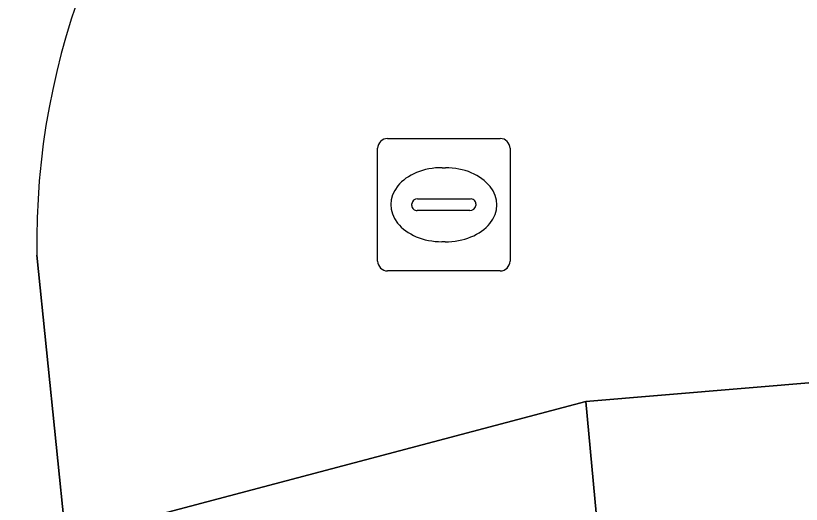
# Model space of a CAD drawing. Extents: x 159960 to 160866, y 382700 to 383354.
# Drawn here: x 160072.16 to 160078.1, y 383281.32 to 383285.01 of the extents above; entities that cross this region are included whole.
import ezdxf

# ---------------------------------------------------------------- set-up
doc = ezdxf.new("R2010")
doc.units = 0
for name, color, linetype in [('IMGEO_Brandkraan', 7, 'Continuous'), ('IMGEO_Pand', 7, 'Continuous'), ('IMGEO_Rijbaan_lokaal_open', 7, 'Continuous'), ('IMGEO_Voetpad_open', 7, 'Continuous')]:
    doc.layers.add(name, color=color, linetype=linetype)

msp = doc.modelspace()

# ---------------------------------------------------------------- linework, layer by layer
at = {"layer": 'IMGEO_Brandkraan'}
for p, q in [((160074.9719, 383284.0835), (160075.8241, 383284.0835)), ((160074.8975, 383283.1569), (160074.8975, 383284.0091)), ((160075.8985, 383284.0091), (160075.8985, 383283.1569)), ((160075.3855, 383283.8627), (160075.4105, 383283.8627)), ((160075.199, 383283.6263), (160075.5969, 383283.6263)), ((160075.1559, 383283.5769), (160075.1559, 383283.5891)), ((160075.64, 383283.5891), (160075.64, 383283.5769)), ((160075.5935, 383283.5397), (160075.1956, 383283.5397)), ((160075.4075, 383283.3033), (160075.3826, 383283.3033)), ((160075.8241, 383283.0825), (160074.9719, 383283.0825))]:
    msp.add_line(p, q, dxfattribs=at)
for points in [[(160074.9719, 383284.0835), (160075.8241, 383284.0835)], [(160074.8975, 383283.1569), (160074.8975, 383284.0091)], [(160075.8985, 383284.0091), (160075.8985, 383283.1569)], [(160075.8241, 383283.0825), (160074.9719, 383283.0825)]]:
    msp.add_lwpolyline(points, dxfattribs=at)
for centre, radius, start, end in [((160074.974, 383284.007), 0.0765, 91.55205, 178.44795), ((160074.974, 383284.007), 0.0765, 91.55205, 178.44795), ((160075.822, 383284.007), 0.0765, 1.55205, 88.44795), ((160075.822, 383284.007), 0.0765, 1.55205, 88.44795), ((160075.1961, 383283.5861), 0.0403, 85.87752, 175.75265), ((160075.6014, 383283.5879), 0.0386, 1.73085, 96.63898), ((160075.1926, 383283.5762), 0.0366, 178.93798, 274.71019), ((160075.5974, 383283.5825), 0.043, 264.86636, 352.45326), ((160074.974, 383283.159), 0.0765, 181.55205, 268.44795), ((160074.974, 383283.159), 0.0765, 181.55205, 268.44795), ((160075.822, 383283.159), 0.0765, 271.55205, 358.44795), ((160075.822, 383283.159), 0.0765, 271.55205, 358.44795)]:
    msp.add_arc(centre, radius, start, end, dxfattribs=at)
for centre, major_axis, ratio, start_param, end_param in [((160075.384, 383283.583), (-0.3872, 0.002), 0.722429, 4.712389, 7.853982), ((160075.409, 383283.583), (-0.3901, 0.002), 0.717154, 1.570796, 4.712389)]:
    msp.add_ellipse(centre, major_axis=major_axis, ratio=ratio, start_param=start_param, end_param=end_param, dxfattribs=at)
at = {"layer": 'IMGEO_Pand'}
msp.add_lwpolyline([(160087.099, 383282.985), (160076.472, 383282.097), (160077.135, 383274.96), (160078.039, 383266.783), (160088.605, 383267.694), (160087.795, 383274.695)], close=True, dxfattribs=at)
at = {"layer": 'IMGEO_Rijbaan_lokaal_open'}
msp.add_lwpolyline([(160065.906, 383283.389), (160066.298, 383280.383), (160072.54, 383281.057), (160072.322, 383283.202)], dxfattribs=at)
msp.add_arc((160077.8386, 383283.3076), 5.5176, 88.37577, 181.09663, dxfattribs=at)
at = {"layer": 'IMGEO_Voetpad_open'}
for points in [[(160072.322, 383283.202), (160072.54, 383281.057), (160076.472, 383282.097), (160087.099, 383282.985), (160092.983, 383283.477)], [(160083.756, 383231.487), (160082.599, 383233.003), (160081.152, 383235.201), (160080.07, 383237.164), (160079.542, 383238.409), (160079.438, 383238.708), (160079.376, 383239.109), (160079.403, 383239.298), (160079.505, 383239.587), (160079.646, 383239.873), (160081.782, 383241.525), (160084.155, 383243.361), (160083.337, 383244.535), (160080.402, 383244.221), (160079.785, 383250), (160079.706, 383250.732), (160078.039, 383266.783), (160077.135, 383274.96), (160076.472, 383282.097), (160072.54, 383281.057), (160072.684, 383279.818), (160073.105, 383276.032)]]:
    msp.add_lwpolyline(points, dxfattribs=at)
msp.add_arc((160077.8386, 383283.3076), 5.5176, 88.37577, 181.09663, dxfattribs=at)

doc.saveas('drawing.dxf')
